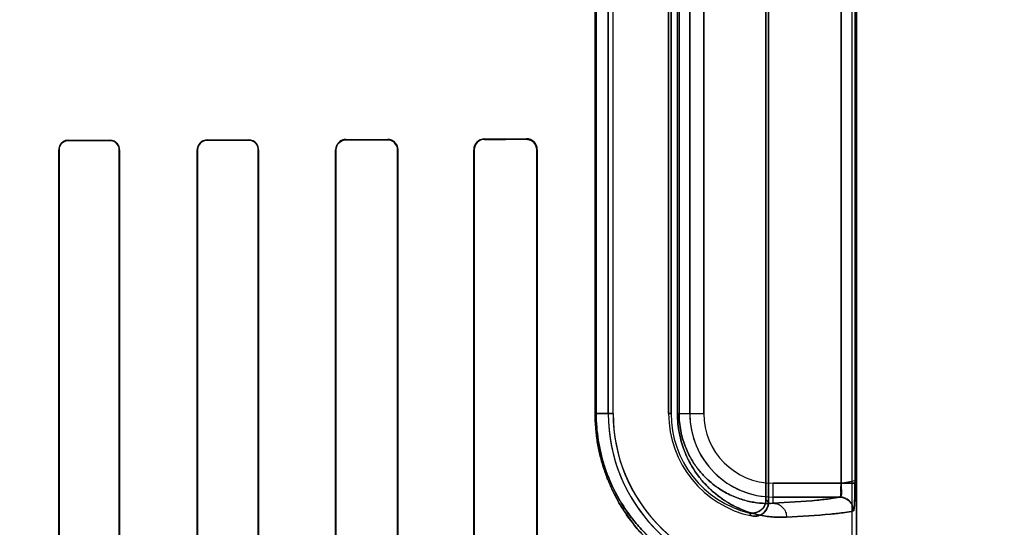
# Model space of a CAD drawing. Header units: millimetres. Extents: x 0 to 297, y 0 to 210.
# Tile 378 of 455: x 242.846 to 243.13, y 158.746 to 158.893. Entities that reach past the tile are written whole.
import ezdxf

# ---------------------------------------------------------------- set-up
doc = ezdxf.new("R2010")
doc.units = ezdxf.units.MM
doc.header["$LTSCALE"] = 16.335
doc.layers.get('0').update_dxf_attribs({"linetype": 'CONTINUOUS'})
for name, color, linetype in [('AXES_REF', 7, 'CONTINUOUS'), ('INTFCLR_1', 7, 'CONTINUOUS'), ('INTFCLR_72935', 7, 'CONTINUOUS')]:
    doc.layers.add(name, color=color, linetype=linetype)

msp = doc.modelspace()

# ---------------------------------------------------------------- linework, layer by layer
at = {"color": 7, "linetype": 'Continuous'}
for radius in [7.756662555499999, 7.756, 7.706331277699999]:
    msp.add_circle((241.4302422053, 154.539298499), radius, dxfattribs=at)
msp.add_arc((241.4302422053, 154.539298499), 7.68, 278.2771290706, 261.7228709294, dxfattribs=at)
at = {"layer": 'AXES_REF', "color": 9, "linetype": 'Continuous'}
msp.add_circle((241.4302422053, 154.539298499), 4.7428614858, dxfattribs=at)
msp.add_arc((241.4302422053, 154.539298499), 7.075609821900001, 94.4118118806, 85.5881881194, dxfattribs=at)
at = {"layer": 'INTFCLR_1', "color": 6, "linetype": 'Continuous'}
for p, q in [((243.0862968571, 159.4753006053), (243.0862968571, 157.3392871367)), ((243.087707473, 159.4752871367), (243.087707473, 157.3392871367)), ((243.0615969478, 158.754537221), (243.0615969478, 158.9960370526)), ((243.0622968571, 158.9969146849), (243.0622968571, 158.7536595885)), ((243.0161227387, 158.9712871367), (243.0161227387, 158.7792871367)), ((243.0175333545, 158.7792871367), (243.0175333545, 158.9712871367)), ((243.0335333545, 158.7792871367), (243.0335333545, 158.9712871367)), ((243.0342332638, 158.9712871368), (243.0342332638, 158.7792871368)), ((242.8577218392, 158.8552871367), (242.8577218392, 158.6232871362)), ((242.857817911, 158.8552871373), (242.857817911, 158.6232871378)), ((242.8751486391, 158.6232871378), (242.8751486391, 158.8552871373)), ((242.8752478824, 158.6232871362), (242.8752478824, 158.8552871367)), ((242.8976288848, 158.8552871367), (242.8976288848, 158.6232871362)), ((242.8977319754, 158.8552871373), (242.8977319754, 158.6232871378)), ((242.9152443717, 158.6232871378), (242.9152443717, 158.8552871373)), ((242.915352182, 158.6232871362), (242.915352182, 158.8552871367)), ((242.937509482, 158.8552871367), (242.937509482, 158.6232871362)), ((242.9376231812, 158.8552871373), (242.9376231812, 158.6232871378)), ((242.955366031, 158.6232871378), (242.955366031, 158.8552871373)), ((242.9554872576, 158.6232871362), (242.9554872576, 158.8552871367)), ((242.9773531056, 158.8552871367), (242.9773531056, 158.6232871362)), ((242.9774842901, 158.8552871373), (242.9774842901, 158.6232871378)), ((242.9955236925, 158.6232871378), (242.9955236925, 158.8552871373)), ((242.9956687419, 158.6232871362), (242.9956687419, 158.8552871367))]:
    msp.add_line(p, q, dxfattribs=at)
at = {"layer": 'INTFCLR_1', "color": 9, "linetype": 'Continuous'}
for p, q in [((243.0832498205, 158.7592179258), (243.0832498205, 158.9913563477)), ((243.0872456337, 158.9913563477), (243.0872456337, 158.7592179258)), ((243.0123463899, 158.7792871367), (243.0123463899, 158.9712871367)), ((243.0126414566, 158.9712871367), (243.0126414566, 158.7792871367)), ((243.0360752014, 158.7792871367), (243.0360752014, 158.9712871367)), ((243.0365426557, 158.9712871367), (243.0365426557, 158.7792871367)), ((243.0396388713, 158.9712871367), (243.0396388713, 158.7792871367)), ((243.043638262, 158.7792871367), (243.043638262, 158.9712871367)), ((242.8604658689, 158.8579401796), (242.8604658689, 158.8580368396)), ((242.8724658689, 158.858062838), (242.8724658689, 158.857964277)), ((242.9004658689, 158.8580276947), (242.9004658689, 158.8581316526)), ((242.9124658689, 158.8581650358), (242.9124658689, 158.8580582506)), ((242.9404658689, 158.8581386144), (242.9404658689, 158.8582536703)), ((242.9524658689, 158.8582970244), (242.9524658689, 158.8581774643)), ((242.9804658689, 158.8582806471), (242.9804658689, 158.8584142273)), ((242.9924658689, 158.8584731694), (242.9924658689, 158.8583313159)), ((242.8577218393, 158.8552871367), (242.8578179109, 158.8552871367)), ((242.875148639, 158.8552871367), (242.8752478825, 158.8552871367)), ((242.8976288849, 158.8552871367), (242.8977319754, 158.8552871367)), ((242.9152443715, 158.8552871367), (242.9153521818, 158.8552871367)), ((242.9375094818, 158.8552871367), (242.9376231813, 158.8552871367)), ((242.9553660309, 158.8552871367), (242.9554872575, 158.8552871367)), ((242.9773531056, 158.8552871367), (242.97748429, 158.8552871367)), ((242.9955236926, 158.8552871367), (242.9956687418, 158.8552871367)), ((243.0123463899, 158.7792871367), (243.0175333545, 158.7792871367)), ((243.0342332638, 158.7792871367), (243.0335333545, 158.7792871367)), ((243.0360752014, 158.7792871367), (243.043638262, 158.7792871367)), ((243.063707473, 158.7534229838), (243.063707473, 158.7592179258)), ((243.0832498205, 158.7592179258), (243.063707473, 158.7592179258)), ((243.063707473, 158.755218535), (243.0828189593, 158.755218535))]:
    msp.add_line(p, q, dxfattribs=at)
at = {"layer": 'INTFCLR_1', "color": 7, "linetype": 'Continuous'}
for p, q in [((243.0832498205, 158.7592179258), (243.0872473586, 158.7599907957)), ((243.0872456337, 158.7592179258), (243.0832498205, 158.7592179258))]:
    msp.add_line(p, q, dxfattribs=at)
at = {"layer": 'INTFCLR_1', "color": 6, "linetype": 'Continuous'}
for centre, radius, start, end in [((242.9404746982, 158.8552871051), 0.0028515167, 90.177407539, 179.99935218), ((242.9524772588, 158.8552870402), 0.0030100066, 0.0018368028, 90.21680735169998), ((242.9804803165, 158.8552870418), 0.0031272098, 90.2647017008, 179.9982623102), ((242.9804778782, 158.855287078), 0.0029935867, 90.22985212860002, 179.9988646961), ((242.9924825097, 158.8552869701), 0.0031862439, 0.0029957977, 90.2992388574), ((242.9924793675, 158.8552870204), 0.0030443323, 0.0022011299, 90.25405261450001), ((243.063707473, 158.7792871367), 0.04758473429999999, 179.9999999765, 267.2479465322), ((243.063707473, 158.7792871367), 0.04617411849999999, 180.0000016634, 267.2480109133), ((243.063707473, 158.7792871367), 0.0301741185, 180.0000025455, 258.1110820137), ((243.063707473, 158.7792871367), 0.0294742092, 179.9999997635, 256.1647639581)]:
    msp.add_arc(centre, radius, start, end, dxfattribs=at)
at = {"layer": 'INTFCLR_1', "color": 9, "linetype": 'Continuous'}
for centre, radius, start, end in [((243.063707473, 158.7792871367), 0.0240686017, 179.9999999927, 270.0000000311), ((243.063707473, 158.7792871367), 0.0200692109, 180.0000002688, 269.9999999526), ((243.1136153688, 158.795303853), 0.0660895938, 218.0856596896, 219.0588532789), ((243.113869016, 158.8022596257), 0.0770366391, 222.0440527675, 222.9598197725)]:
    msp.add_arc(centre, radius, start, end, dxfattribs=at)
at = {"layer": 'INTFCLR_1', "color": 6, "linetype": 'Continuous'}
for major_axis, ratio, start_param, end_param in [((0.4172416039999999, 0), 0.0034906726, -1.0322457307, -0.9983944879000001), ((0.441241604, 0), 0.0034906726, -1.0644388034, -1.0330623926), ((0.4172416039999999, 0), 0.0034906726, -0.9162996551, -0.8795209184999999), ((0.441241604, 0), 0.0034906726, -0.9573995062, -0.9237350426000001), ((0.4172416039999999, 0), 0.0034906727, -0.7888979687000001, -0.7475038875), ((0.441241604, 0), 0.0034906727, -0.8415583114, -0.8044638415), ((0.4172416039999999, 0), 0.0034906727, -0.642674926, -0.5930216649), ((0.441241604, 0), 0.0034906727, -0.7121557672, -0.6694696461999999)]:
    msp.add_ellipse((242.6464658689, 158.8592871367), major_axis=major_axis, ratio=ratio, start_param=start_param, end_param=end_param, dxfattribs=at)
for points, knots in [([(242.860465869, 158.8580368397), (242.8599619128, 158.8580357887), (242.8585435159, 158.8576589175), (242.8577218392, 158.856175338), (242.8577218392, 158.8552871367)], [0, 0, 0, 0, 0.3619970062, 1, 1, 1, 1]), ([(242.8604658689, 158.8579401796), (242.8599246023, 158.8579391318), (242.85854364, 158.8575203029), (242.857817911, 158.8560934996), (242.857817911, 158.8552871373)], [0, 0, 0, 0, 0.4016441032, 1, 1, 1, 1]), ([(242.8752478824, 158.8552871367), (242.8752478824, 158.8558805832), (242.8747826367, 158.8573353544), (242.8732873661, 158.858064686), (242.872465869, 158.8580628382)], [0, 0, 0, 0, 0.419412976, 1, 1, 1, 1]), ([(242.8751486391, 158.8552871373), (242.8751486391, 158.8558641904), (242.874695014, 158.8572681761), (242.873253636, 158.8579659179), (242.872465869, 158.857964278)], [0, 0, 0, 0, 0.4228046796, 1, 1, 1, 1]), ([(242.9004658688, 158.8581316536), (242.8999272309, 158.8581302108), (242.8984566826, 158.857722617), (242.8976288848, 158.8561896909), (242.8976288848, 158.8552871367)], [0, 0, 0, 0, 0.3737455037, 1, 1, 1, 1]), ([(242.9004658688, 158.8580276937), (242.8999533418, 158.8580264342), (242.8985377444, 158.8576403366), (242.8977319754, 158.8561627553), (242.8977319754, 158.8552871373)], [0, 0, 0, 0, 0.3692179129, 1, 1, 1, 1]), ([(242.915352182, 158.8552871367), (242.915352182, 158.8558814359), (242.9148916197, 158.8573857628), (242.9133379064, 158.8581675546), (242.9124658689, 158.8581650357)], [0, 0, 0, 0, 0.4052942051, 1, 1, 1, 1]), ([(242.9152443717, 158.8552871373), (242.9152443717, 158.855868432), (242.9147915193, 158.857318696), (242.913296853, 158.858060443), (242.9124658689, 158.8580582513)], [0, 0, 0, 0, 0.4115996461, 1, 1, 1, 1]), ([(242.940465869, 158.858253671), (242.9398721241, 158.8582516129), (242.9383327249, 158.8577927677), (242.937509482, 158.8561981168), (242.937509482, 158.8552871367)], [0, 0, 0, 0, 0.3945884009, 1, 1, 1, 1]), ([(242.955366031, 158.8552871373), (242.955366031, 158.8558650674), (242.954924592, 158.8573730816), (242.9533599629, 158.8581804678), (242.9524658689, 158.8581774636)], [0, 0, 0, 0, 0.3926077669, 1, 1, 1, 1]), ([(243.0828189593, 158.755218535), (243.0833642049, 158.7552925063), (243.0830324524, 158.7573900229), (243.0832547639, 158.7584210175), (243.0832498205, 158.7592179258)], [0, 0, 0, 0, 0.4084435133, 1, 1, 1, 1]), ([(243.0566592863, 158.7506680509), (243.0572935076, 158.7505118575), (243.0586580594, 158.7505195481), (243.060815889, 158.7516761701), (243.0615969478, 158.7534734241), (243.0615969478, 158.754537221)], [0, 0, 0, 0, 0.2761837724, 0.5501894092, 1, 1, 1, 1]), ([(243.086810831, 158.7512191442), (243.0868099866, 158.7519798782), (243.0864076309, 158.7533191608), (243.084916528, 158.7548137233), (243.0835784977, 158.7552176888), (243.0828189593, 158.755218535)], [0, 0, 0, 0, 0.3682330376, 0.6323456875, 1, 1, 1, 1]), ([(243.0622968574, 158.7536595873), (243.0622968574, 158.75301929), (243.0619748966, 158.7517180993), (243.060389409, 158.7499142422), (243.0585104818, 158.7495456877), (243.0574911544, 158.7497602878)], [0, 0, 0, 0, 0.2757362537, 0.5514164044, 1, 1, 1, 1])]:
    msp.add_open_spline(points, degree=3, knots=knots, dxfattribs=at)
at = {"layer": 'INTFCLR_1', "color": 9, "linetype": 'Continuous'}
for points, knots in [([(243.0123463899, 158.7792871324), (243.0123463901, 158.7779266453), (243.0124532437, 158.7752331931), (243.0128480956, 158.7719073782), (243.0133071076, 158.7693270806), (243.0138392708, 158.7668737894), (243.0144871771, 158.7645122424), (243.0152385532, 158.7622496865), (243.0160194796, 158.7601402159), (243.0174506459, 158.7567830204), (243.0191308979, 158.7536547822), (243.0206866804, 158.7511995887), (243.0216818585, 158.7497186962), (243.0234032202, 158.747359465), (243.0254816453, 158.7449059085), (243.0276086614, 158.7427207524), (243.0296156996, 158.7408277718), (243.0311638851, 158.7395330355), (243.0322015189, 158.7387319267)], [0, 0, 0, 0, 0.0873051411, 0.1727695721, 0.21470071, 0.2554504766, 0.333834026, 0.3716869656, 0.4084177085, 0.4781525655, 0.6057572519, 0.6356500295, 0.6646701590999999, 0.7202381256, 0.8229949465, 0.8706566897, 0.9158769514, 1, 1, 1, 1]), ([(243.0126414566, 158.7792871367), (243.0126414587, 158.777987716), (243.012743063, 158.7754153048), (243.0131185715, 158.772238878), (243.0135551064, 158.7697744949), (243.0140611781, 158.7674315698), (243.0146773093, 158.765176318), (243.0153918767, 158.7630157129), (243.0161344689, 158.7610015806), (243.0174949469, 158.7577970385), (243.0192963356, 158.754429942), (243.0212569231, 158.7514132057), (243.0231543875, 158.7488030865), (243.0251299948, 158.7464626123), (243.027152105, 158.7443786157), (243.0290592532, 158.7425742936), (243.0305308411, 158.7413404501), (243.0315170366, 158.7405769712)], [0, 0, 0, 0, 0.08743937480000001, 0.173026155, 0.215012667, 0.255815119, 0.3342907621, 0.3721744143, 0.4089270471, 0.4787142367, 0.6063083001, 0.6652060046, 0.7207267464, 0.8233730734, 0.8709444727, 0.916075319, 1, 1, 1, 1]), ([(243.0360752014, 158.7792871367), (243.0360752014, 158.7783165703), (243.0361686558, 158.776401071), (243.0365741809, 158.7736227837), (243.0372017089, 158.771024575), (243.0379985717, 158.7686487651), (243.0389188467, 158.766499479), (243.0399252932, 158.7645650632), (243.0409929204, 158.762823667), (243.0424299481, 158.7607937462), (243.0442931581, 158.7586105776), (243.0462819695, 158.7567469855), (243.0478678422, 158.7554771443), (243.0493856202, 158.7543788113), (243.0519319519, 158.7527910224), (243.0555555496, 158.7511237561), (243.0591741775, 158.7500966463), (243.0619111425, 158.7496292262), (243.0644397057, 158.7493701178), (243.0663101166, 158.7493565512), (243.0675245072, 158.7494235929)], [0, 0, 0, 0, 0.0600364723, 0.1184052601, 0.1734305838, 0.2251527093, 0.2732309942, 0.3179069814, 0.3599202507, 0.3994803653, 0.4716625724, 0.5370235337, 0.5677436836, 0.5972889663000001, 0.6528695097, 0.7531358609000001, 0.8428550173, 0.8846865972, 0.9247668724, 1, 1, 1, 1]), ([(243.0365426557, 158.7792871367), (243.0365426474, 158.778441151), (243.0366237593, 158.776771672), (243.0369756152, 158.7743505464), (243.0375201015, 158.7720868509), (243.0382112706, 158.7700177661), (243.0390094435, 158.7681465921), (243.0398822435, 158.7664630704), (243.0408079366, 158.764948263), (243.0420532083, 158.7631843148), (243.0436670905, 158.7612890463), (243.0456907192, 158.7593903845), (243.0477101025, 158.7578516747), (243.05027449, 158.756255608), (243.0534034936, 158.7548240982), (243.0565250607, 158.7539516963), (243.058882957, 158.7535628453), (243.0610576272, 158.7533544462), (243.0626649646, 158.7533562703), (243.063707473, 158.7534229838)], [0, 0, 0, 0, 0.0604339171, 0.1191792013, 0.1745255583, 0.2265330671, 0.274833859, 0.3197007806, 0.3618819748, 0.401549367, 0.4738586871, 0.539260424, 0.5994174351, 0.6549168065, 0.7547846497, 0.8440250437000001, 0.8855731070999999, 0.9253749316, 1, 1, 1, 1]), ([(243.0828189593, 158.755218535), (243.0820163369, 158.754999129), (243.0798548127, 158.7546719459), (243.0734931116, 158.7539875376), (243.0679258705, 158.7536579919), (243.063707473, 158.7534229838)], [0, 0, 0, 0, 0.1299438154, 0.34019479, 1, 1, 1, 1]), ([(243.063707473, 158.7534229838), (243.0641841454, 158.7534203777), (243.0651929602, 158.7532132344), (243.0664852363, 158.7523114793), (243.0673303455, 158.7509599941), (243.0675220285, 158.7499213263), (243.0675245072, 158.7494235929)], [0, 0, 0, 0, 0.2347880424, 0.492424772, 0.754838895, 1, 1, 1, 1]), ([(243.0675245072, 158.7494235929), (243.0717814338, 158.7496586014), (243.0773993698, 158.749988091), (243.0838194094, 158.7506725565), (243.0860006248, 158.7509996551), (243.086810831, 158.7512191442)], [0, 0, 0, 0, 0.6598379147, 0.8700864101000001, 1, 1, 1, 1])]:
    msp.add_open_spline(points, degree=3, knots=knots, dxfattribs=at)
at = {"layer": 'INTFCLR_1', "color": 7, "linetype": 'Continuous'}
for points, knots in [([(243.0872473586, 158.7599907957), (243.0872496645, 158.7594756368), (243.0872446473, 158.7584513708), (243.0872331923, 158.7569496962), (243.0872078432, 158.7556322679), (243.0871746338, 158.7545304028), (243.0871348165, 158.7535694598), (243.0870799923, 158.752703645), (243.0870166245, 158.7519364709), (243.0869312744, 158.7515180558), (243.0868755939, 158.7512366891), (243.086810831, 158.7512191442)], [0, 0, 0, 0, 0.1753904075, 0.3487046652, 0.5113042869, 0.6238686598, 0.7243020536, 0.8377938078, 0.9227224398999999, 0.9771563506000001, 1, 1, 1, 1]), ([(243.086810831, 158.7512191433), (243.0869411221, 158.7516564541), (243.0871020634, 158.752593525), (243.0871591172, 158.7541815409), (243.087234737, 158.7564030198), (243.0872456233, 158.7581278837), (243.0872456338, 158.759217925)], [0, 0, 0, 0, 0.1687066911, 0.3556066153, 0.5925892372, 1, 1, 1, 1])]:
    msp.add_open_spline(points, degree=3, knots=knots, dxfattribs=at)
at = {"layer": 'INTFCLR_72935', "color": 6, "linetype": 'Continuous'}
for p, q in [((243.0862968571, 159.4753140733), (243.0862968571, 157.3392871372)), ((243.087707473, 157.3392871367), (243.087707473, 159.4752871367)), ((243.0615969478, 158.9960370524), (243.0615969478, 158.7545372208)), ((243.0622968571, 158.7536595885), (243.0622968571, 158.9969146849)), ((243.0161227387, 158.7792871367), (243.0161227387, 158.9712871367)), ((243.0175333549, 158.7792871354), (243.0175333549, 158.9712871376)), ((243.0335333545, 158.9712871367), (243.0335333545, 158.7792871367)), ((243.0342332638, 158.7792871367), (243.0342332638, 158.9712871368)), ((242.8577218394, 158.6232871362), (242.8577218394, 158.8552871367)), ((242.8578179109, 158.6232871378), (242.8578179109, 158.8552871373)), ((242.8751486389, 158.8552871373), (242.8751486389, 158.6232871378)), ((242.8752478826, 158.8552871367), (242.8752478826, 158.6232871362)), ((242.897628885, 158.6232871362), (242.897628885, 158.8552871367)), ((242.8977319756, 158.6232871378), (242.8977319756, 158.8552871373)), ((242.9152443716, 158.8552871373), (242.9152443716, 158.6232871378)), ((242.9153521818, 158.8552871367), (242.9153521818, 158.6232871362)), ((242.9375094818, 158.6232871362), (242.9375094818, 158.8552871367)), ((242.9376231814, 158.6232871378), (242.9376231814, 158.8552871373)), ((242.9553660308, 158.8552871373), (242.9553660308, 158.6232871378)), ((242.9554872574, 158.8552871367), (242.9554872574, 158.6232871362)), ((242.9773531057, 158.6232871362), (242.9773531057, 158.8552871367)), ((242.9774842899, 158.6232871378), (242.9774842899, 158.8552871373)), ((242.9955236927, 158.8552871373), (242.9955236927, 158.6232871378)), ((242.9956687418, 158.8552871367), (242.9956687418, 158.6232871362))]:
    msp.add_line(p, q, dxfattribs=at)
at = {"layer": 'INTFCLR_72935', "color": 9, "linetype": 'Continuous'}
for p, q in [((243.0832498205, 158.9913563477), (243.0832498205, 158.7592179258)), ((243.0872456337, 158.991356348), (243.0872456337, 158.759217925)), ((243.0123463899, 158.7792871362), (243.0123463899, 158.9712871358)), ((243.0126414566, 158.7792871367), (243.0126414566, 158.9712871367)), ((243.0360752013, 158.7792871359), (243.0360752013, 158.9712871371)), ((243.0365426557, 158.7792871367), (243.0365426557, 158.9712871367)), ((243.0396388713, 158.7792871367), (243.0396388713, 158.9712871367)), ((243.043638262, 158.9712871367), (243.043638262, 158.7792871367)), ((242.8604658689, 158.8580368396), (242.8604658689, 158.8579401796)), ((242.8724658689, 158.857964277), (242.8724658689, 158.858062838)), ((242.9004658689, 158.8581316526), (242.9004658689, 158.8580276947)), ((242.9124658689, 158.8580582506), (242.9124658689, 158.8581650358)), ((242.9404658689, 158.8582536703), (242.9404658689, 158.8581386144)), ((242.9524658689, 158.8581774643), (242.9524658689, 158.8582970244)), ((242.9804658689, 158.8584142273), (242.9804658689, 158.8582806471)), ((242.9924658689, 158.8583313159), (242.9924658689, 158.8584731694)), ((242.8578179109, 158.8552871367), (242.8577218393, 158.8552871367)), ((242.8752478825, 158.8552871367), (242.875148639, 158.8552871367)), ((242.8977319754, 158.8552871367), (242.8976288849, 158.8552871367)), ((242.9153521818, 158.8552871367), (242.9152443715, 158.8552871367)), ((242.9376231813, 158.8552871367), (242.9375094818, 158.8552871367)), ((242.9554872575, 158.8552871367), (242.9553660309, 158.8552871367)), ((242.97748429, 158.8552871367), (242.9773531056, 158.8552871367)), ((242.9956687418, 158.8552871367), (242.9955236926, 158.8552871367)), ((243.0175333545, 158.7792871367), (243.0123463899, 158.7792871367)), ((243.0335333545, 158.7792871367), (243.0342332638, 158.7792871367)), ((243.0360752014, 158.7792871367), (243.043638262, 158.7792871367)), ((243.063707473, 158.7534229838), (243.063707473, 158.7592179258)), ((243.063707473, 158.7592179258), (243.0872456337, 158.7592179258)), ((243.0828189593, 158.755218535), (243.063707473, 158.755218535))]:
    msp.add_line(p, q, dxfattribs=at)
at = {"layer": 'INTFCLR_72935', "color": 7, "linetype": 'Continuous'}
for points in [[(242.953462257, 158.8581313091), (242.9533597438, 158.8581647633), (242.9532549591, 158.8581948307), (242.9531480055, 158.8582213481), (242.9530390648, 158.8582441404), (242.9529281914, 158.8582630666), (242.9528153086, 158.8582779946), (242.9527004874, 158.8582887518), (242.9525839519, 158.8582951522), (242.9524658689, 158.8582970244)], [(242.9924658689, 158.8583313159), (242.9925748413, 158.8583298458), (242.9926847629, 158.8583244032), (242.9927954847, 158.8583148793), (242.9929077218, 158.858301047), (242.9930204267, 158.858282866), (242.9931308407, 158.8582608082), (242.9932379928, 158.8582352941), (242.9933426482, 158.8582063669), (242.9934447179, 158.8581742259)]]:
    msp.add_lwpolyline(points, dxfattribs=at)
at = {"layer": 'INTFCLR_72935', "color": 6, "linetype": 'Continuous'}
for centre, radius, start, end in [((242.9804804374, 158.8552869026), 0.0031273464, 90.2669072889, 179.9957124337), ((242.9804779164, 158.8552870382), 0.0029936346, 90.23057785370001, 179.9981033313), ((242.9924825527, 158.8552870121), 0.0031861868, 0.0022404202, 90.30001706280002), ((243.063707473, 158.7792871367), 0.04758473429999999, 180.0000000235, 270), ((243.063707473, 158.7792871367), 0.04617411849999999, 180.0000016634, 271.7506536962), ((243.063707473, 158.7792871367), 0.0301741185, 180.0000025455, 258.1110820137), ((243.063707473, 158.7792871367), 0.0294742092, 180.0000001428, 256.164763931)]:
    msp.add_arc(centre, radius, start, end, dxfattribs=at)
at = {"layer": 'INTFCLR_72935', "color": 9, "linetype": 'Continuous'}
for centre, radius, start, end in [((243.063707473, 158.7792871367), 0.0240686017, 180.0000000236, 269.9999999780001), ((243.063707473, 158.7792871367), 0.0200692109, 180.0000002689, 269.9999999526), ((243.1136153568, 158.795303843), 0.0660895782, 218.0856592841, 219.058853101), ((243.1138689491, 158.8022595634), 0.07703654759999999, 222.0440516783, 222.9598197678)]:
    msp.add_arc(centre, radius, start, end, dxfattribs=at)
at = {"layer": 'INTFCLR_72935', "color": 7, "linetype": 'Continuous'}
msp.add_arc((243.0828096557, 158.7512179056), 0.0040009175, 0.0177367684, 89.86675629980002, dxfattribs=at)
at = {"layer": 'INTFCLR_72935', "color": 6, "linetype": 'Continuous'}
for major_axis, ratio, start_param, end_param in [((0.4172416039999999, 0), 0.0034906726, -1.0322457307, -0.9983944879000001), ((0.441241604, 0), 0.0034906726, -1.0644388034, -1.0330623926), ((0.4172416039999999, 0), 0.0034906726, -0.9162996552, -0.8795209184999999), ((0.441241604, 0), 0.0034906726, -0.9573995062, -0.9237350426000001), ((0.4172416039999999, 0), 0.0034906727, -0.7888979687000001, -0.7475038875), ((0.441241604, 0), 0.0034906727, -0.8415583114, -0.8044638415), ((0.4172416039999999, 0), 0.0034906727, -0.642674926, -0.5930216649), ((0.441241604, 0), 0.0034906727, -0.7121557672, -0.6694696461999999)]:
    msp.add_ellipse((242.6464658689, 158.8592871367), major_axis=major_axis, ratio=ratio, start_param=start_param, end_param=end_param, dxfattribs=at)
for points, knots in [([(242.8604658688, 158.8580368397), (242.8599494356, 158.8580357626), (242.858528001, 158.8576469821), (242.8577218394, 158.856164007), (242.8577218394, 158.8552871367)], [0, 0, 0, 0, 0.3706543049, 1, 1, 1, 1]), ([(242.8578179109, 158.8552871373), (242.8578179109, 158.8558667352), (242.8582742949, 158.857256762), (242.8596956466, 158.8579386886), (242.8604658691, 158.8579401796)], [0, 0, 0, 0, 0.4293884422, 1, 1, 1, 1]), ([(242.8752478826, 158.8552871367), (242.8752478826, 158.8558849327), (242.8747786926, 158.8573410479), (242.8732833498, 158.858064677), (242.8724658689, 158.8580628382)], [0, 0, 0, 0, 0.4223874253, 1, 1, 1, 1]), ([(242.8724658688, 158.857964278), (242.8729585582, 158.8579653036), (242.8743448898, 158.8576015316), (242.8751486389, 158.8561533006), (242.8751486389, 158.8552871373)], [0, 0, 0, 0, 0.362577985, 1, 1, 1, 1]), ([(242.900465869, 158.8581316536), (242.8999133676, 158.8581301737), (242.8984396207, 158.8577088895), (242.897628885, 158.8561769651), (242.897628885, 158.8552871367)], [0, 0, 0, 0, 0.3830625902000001, 1, 1, 1, 1]), ([(242.8977319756, 158.8552871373), (242.8977319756, 158.8558682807), (242.8981846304, 158.8573000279), (242.8996539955, 158.8580256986), (242.900465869, 158.8580276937)], [0, 0, 0, 0, 0.417182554, 1, 1, 1, 1]), ([(242.9153521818, 158.8552871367), (242.9153521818, 158.8558808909), (242.914893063, 158.8573856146), (242.9133385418, 158.8581675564), (242.9124658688, 158.8581650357)], [0, 0, 0, 0, 0.404897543, 1, 1, 1, 1]), ([(242.9124658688, 158.8580582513), (242.9130064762, 158.8580596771), (242.9144493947, 158.8576536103), (242.9152443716, 158.8561561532), (242.9152443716, 158.8552871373)], [0, 0, 0, 0, 0.3835128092, 1, 1, 1, 1]), ([(242.9404658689, 158.858253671), (242.9398626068, 158.8582515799), (242.9383208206, 158.8577835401), (242.9375094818, 158.8561893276), (242.9375094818, 158.8552871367)], [0, 0, 0, 0, 0.4007193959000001, 1, 1, 1, 1]), ([(242.9376231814, 158.8552871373), (242.9376231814, 158.8558664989), (242.9380676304, 158.8573501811), (242.9395979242, 158.8581359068), (242.9404658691, 158.858138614)], [0, 0, 0, 0, 0.4003021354, 1, 1, 1, 1]), ([(242.9524658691, 158.8581774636), (242.9530528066, 158.8581794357), (242.9545639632, 158.8577332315), (242.9553660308, 158.8561727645), (242.9553660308, 158.8552871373)], [0, 0, 0, 0, 0.3985831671, 1, 1, 1, 1]), ([(243.0615969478, 158.7545372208), (243.0615969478, 158.7538840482), (243.0612631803, 158.7525609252), (243.0596241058, 158.7507422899), (243.0576922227, 158.7504136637), (243.0566592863, 158.7506680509)], [0, 0, 0, 0, 0.2761842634, 0.5501881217, 1, 1, 1, 1]), ([(243.0574911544, 158.7497602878), (243.0581177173, 158.7496283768), (243.0594573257, 158.7496753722), (243.0615491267, 158.7508552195), (243.0622968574, 158.7526179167), (243.0622968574, 158.7536595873)], [0, 0, 0, 0, 0.2757365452, 0.5514172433, 1, 1, 1, 1])]:
    msp.add_open_spline(points, degree=3, knots=knots, dxfattribs=at)
at = {"layer": 'INTFCLR_72935', "color": 7, "linetype": 'Continuous'}
for points, knots in [([(242.9524658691, 158.858297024), (242.9530819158, 158.8582929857), (242.9546548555, 158.8578345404), (242.9554936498, 158.8562051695), (242.9554872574, 158.8552871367)], [0, 0, 0, 0, 0.4015734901, 1, 1, 1, 1]), ([(242.992465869, 158.8583313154), (242.9930386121, 158.8583233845), (242.9941141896, 158.8580258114), (242.9952442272, 158.8568446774), (242.9955263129, 158.8558181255), (242.9955236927, 158.8552871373)], [0, 0, 0, 0, 0.3625788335, 0.6638825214, 1, 1, 1, 1]), ([(243.0832498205, 158.7592179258), (243.0832498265, 158.7589605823), (243.0832446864, 158.7582418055), (243.0831933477, 158.7569556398), (243.0831255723, 158.7562019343), (243.0829379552, 158.755093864), (243.0827705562, 158.7551931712)], [0, 0, 0, 0, 0.1883112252, 0.5371313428, 0.8575728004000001, 1, 1, 1, 1]), ([(243.0832498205, 158.7592179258), (243.083249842, 158.7587602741), (243.0830840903, 158.7576067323), (243.0836969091, 158.7553381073), (243.0828189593, 158.755218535)], [0, 0, 0, 0, 0.3405889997, 1, 1, 1, 1]), ([(243.0867618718, 158.7511685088), (243.0868383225, 158.7510774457), (243.0869981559, 158.7517694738), (243.0870696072, 158.7526046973), (243.0871820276, 158.7544439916), (243.0872196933, 158.7562152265), (243.0872415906, 158.757694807), (243.0872456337, 158.7587032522), (243.0872456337, 158.7592179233)], [0, 0, 0, 0, 0.0440197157, 0.1339656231, 0.45668143, 0.6255919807, 0.8094559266, 1, 1, 1, 1]), ([(243.0872456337, 158.759217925), (243.0872456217, 158.758478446), (243.0872384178, 158.7570563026), (243.0871914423, 158.7550631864), (243.0871359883, 158.7531268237), (243.0869757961, 158.7518851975), (243.086810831, 158.7512191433)], [0, 0, 0, 0, 0.2764956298, 0.5316617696, 0.7456751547, 1, 1, 1, 1]), ([(243.0827705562, 158.7551931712), (243.0835318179, 158.7551967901), (243.0848772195, 158.7547946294), (243.0863704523, 158.7532860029), (243.0867655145, 158.7519350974), (243.0867618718, 158.7511685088)], [0, 0, 0, 0, 0.3667335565, 0.63070025, 1, 1, 1, 1])]:
    msp.add_open_spline(points, degree=3, knots=knots, dxfattribs=at)
at = {"layer": 'INTFCLR_72935', "color": 9, "linetype": 'Continuous'}
for points, knots in [([(243.0322015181, 158.7387319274), (243.0316920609, 158.7391252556), (243.0306629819, 158.7399517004), (243.0285765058, 158.7417661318), (243.0259317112, 158.7443749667), (243.0228177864, 158.7480509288), (243.0203501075, 158.7516277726), (243.0184640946, 158.7548957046), (243.0170810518, 158.7576517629), (243.0160272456, 158.7601208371), (243.015245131, 158.7622309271), (243.0144915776, 158.764497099), (243.0138414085, 158.7668646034), (243.0133077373, 158.7693236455), (243.0128483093, 158.7719058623), (243.0124532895, 158.775232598), (243.0123463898, 158.7779260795), (243.0123463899, 158.7792871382)], [0, 0, 0, 0, 0.0413024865, 0.0846715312, 0.1774021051, 0.2793807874, 0.3933986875, 0.4557012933, 0.5213991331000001, 0.5911591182, 0.6278486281, 0.6657851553, 0.7443884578, 0.7852403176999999, 0.8272296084, 0.9126586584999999, 1, 1, 1, 1]), ([(243.0315170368, 158.7405769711), (243.0310322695, 158.7409522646), (243.030054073, 158.7417400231), (243.0280705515, 158.743469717), (243.0255571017, 158.7459571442), (243.0225974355, 158.7494632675), (243.0202518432, 158.7528757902), (243.0184591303, 158.7559944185), (243.0171435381, 158.7586262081), (243.0161419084, 158.7609832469), (243.0153979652, 158.762998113), (243.0146815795, 158.7651617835), (243.0140631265, 158.7674229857), (243.01355574, 158.769771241), (243.0131187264, 158.7722374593), (243.0127431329, 158.7754146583), (243.0126414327, 158.7779871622), (243.0126414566, 158.7792871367)], [0, 0, 0, 0, 0.0412531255, 0.0844882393, 0.1770562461, 0.278887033, 0.3928115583, 0.4551419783, 0.5208337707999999, 0.5906798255, 0.6273504, 0.6653375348, 0.7440231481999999, 0.7849372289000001, 0.8269693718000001, 0.9125242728, 1, 1, 1, 1]), ([(243.0675245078, 158.749423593), (243.0663131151, 158.7493567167), (243.0637761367, 158.7493746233), (243.0598251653, 158.7499145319), (243.0555886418, 158.7511115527), (243.0519586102, 158.7527763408), (243.0489826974, 158.7546284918), (243.0470725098, 158.7560826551), (243.0455474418, 158.7574350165), (243.043960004, 158.759001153), (243.0419996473, 158.76129768), (243.0402367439, 158.7639717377), (243.0389354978, 158.7664637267), (243.0380096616, 158.7686191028), (243.0372075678, 158.77100337), (243.0365786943, 158.7735999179), (243.0361698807, 158.7763864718), (243.0360752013, 158.7783059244), (243.0360752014, 158.7792871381)], [0, 0, 0, 0, 0.0750536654, 0.156480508, 0.2459796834, 0.3464559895, 0.4023291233, 0.4625807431, 0.4947026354, 0.5283756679, 0.6004715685, 0.6810517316, 0.7259046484, 0.7742538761, 0.8260146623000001, 0.8813433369, 0.9392998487, 1, 1, 1, 1]), ([(243.063707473, 158.7534229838), (243.0626675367, 158.7533564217), (243.0604868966, 158.7533536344), (243.0570855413, 158.7537974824), (243.0534320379, 158.7548136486), (243.0502976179, 158.756242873), (243.0477261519, 158.7578403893), (243.0456980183, 158.7593837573), (243.0436704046, 158.7612852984), (243.0416791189, 158.7636234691), (243.0401518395, 158.7659479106), (243.0390239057, 158.7681153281), (243.038220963, 158.7699915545), (243.03752521, 158.7720684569), (243.0369794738, 158.7743309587), (243.0366248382, 158.776759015), (243.0365426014, 158.7784318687), (243.0365426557, 158.7792871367)], [0, 0, 0, 0, 0.07444774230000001, 0.1553151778, 0.244333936, 0.3444117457, 0.4002041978, 0.4603600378, 0.5261873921, 0.5984175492, 0.679289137, 0.7242686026, 0.7728488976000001, 0.8249350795, 0.8805719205, 0.9388974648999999, 1, 1, 1, 1]), ([(243.063707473, 158.7534229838), (243.0679258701, 158.7536579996), (243.0734931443, 158.7539875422), (243.0798548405, 158.754671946), (243.0820163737, 158.754999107), (243.0828189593, 158.755218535)], [0, 0, 0, 0, 0.6598051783, 0.8700608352, 1, 1, 1, 1]), ([(243.063707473, 158.7534229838), (243.0641841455, 158.7534203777), (243.0651929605, 158.7532132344), (243.0664852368, 158.7523114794), (243.067330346, 158.7509599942), (243.0675220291, 158.7499213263), (243.0675245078, 158.749423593)], [0, 0, 0, 0, 0.2347880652, 0.4924248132, 0.7548389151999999, 1, 1, 1, 1]), ([(243.0868108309, 158.7512191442), (243.0860006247, 158.750999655), (243.0838194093, 158.7506725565), (243.0773993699, 158.749988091), (243.0717814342, 158.7496586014), (243.0675245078, 158.749423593)], [0, 0, 0, 0, 0.1299135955, 0.3401620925, 1, 1, 1, 1])]:
    msp.add_open_spline(points, degree=3, knots=knots, dxfattribs=at)

doc.saveas('drawing.dxf')
